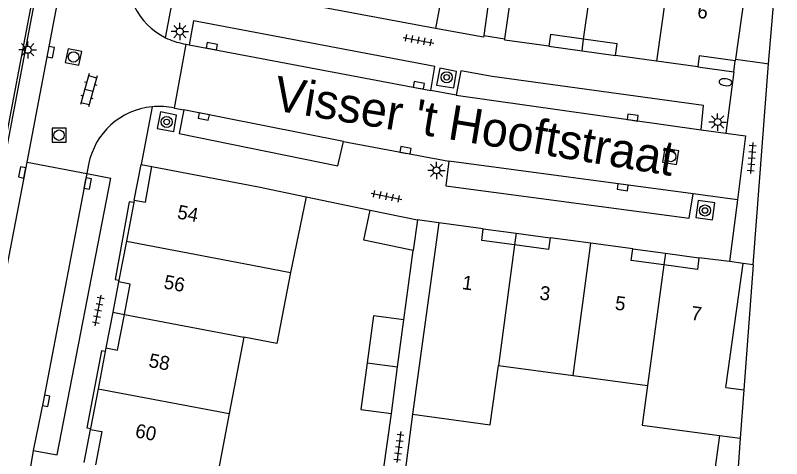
# Model space of a CAD drawing. Extents: x 132998 to 136004, y 396998 to 398512.
# Drawn here: x 133674.7 to 133729.8, y 397676.2 to 397708.1 of the extents above; entities that cross this region are included whole.
import ezdxf

# ---------------------------------------------------------------- set-up
doc = ezdxf.new("R2010")
doc.units = 0
for name, color, linetype in [('gg-afsc-erfafscheiding', 7, 'Continuous'), ('gg-afsc-hekwerk', 7, 'Continuous'), ('gg-afsc-muur', 7, 'Continuous'), ('gg-anno-huisnummerreeks BGT', 7, 'Continuous'), ('gg-anno-openbare ruimte label', 7, 'Continuous'), ('gg-bbg-bijgebouw', 7, 'Continuous'), ('gg-bbg-gedigitaliseerde bebouwing', 7, 'Continuous'), ('gg-bbg-gedigitaliseerde bijgebouw', 7, 'Continuous'), ('gg-bbg-hoofdgebouw', 7, 'Continuous'), ('gg-bbg-onder overbouw', 7, 'Continuous'), ('gg-bbg-pand overbouw', 7, 'Continuous'), ('gg-bbg-tussenscheiding', 7, 'Continuous'), ('gg-bbg-tussenscheiding niveau 01', 7, 'Continuous'), ('gg-knt-verharding', 7, 'Continuous'), ('gg-knt-verharding nz', 7, 'Continuous'), ('gt-grn-weggrens', 7, 'Continuous'), ('gt-symb-boom', 7, 'Continuous'), ('gt-symb-brandkraan', 7, 'Continuous'), ('gt-symb-klinker verharding', 7, 'Continuous'), ('gt-symb-kolk', 7, 'Continuous'), ('gt-symb-lichtmast', 7, 'Continuous'), ('gt-symb-rioolschacht', 7, 'Continuous'), ('gt-symb-tegel verharding', 7, 'Continuous')]:
    doc.layers.add(name, color=color, linetype=linetype)

# ---------------------------------------------------------------- blocks, each defined once
blk = doc.blocks.new('gt0-BOOM')
at = {"layer": 'gt-symb-boom'}
for radius in [0.4, 0.2]:
    blk.add_circle((0, 0), radius, dxfattribs=at)
blk = doc.blocks.new('gt0-KOLK')
at = {"layer": 'gt-symb-kolk'}
blk.add_lwpolyline([(0, 0), (0.375, 0), (0.375, 0.4), (-0.375, 0.4), (-0.375, 0), (0, 0)], dxfattribs=at)
blk = doc.blocks.new('gt0-TEG1')
at = {"layer": 'gt-symb-tegel verharding'}
for p, q in [((-1.125, 0), (1.125, 0)), ((-0.9, -0.25), (-0.9, 0.25)), ((-0.45, -0.25), (-0.45, 0.25)), ((0, -0.25), (0, 0.25)), ((0.45, -0.25), (0.45, 0.25)), ((0.9, -0.25), (0.9, 0.25))]:
    blk.add_line(p, q, dxfattribs=at)
blk = doc.blocks.new('gt0-RS')
at = {"layer": 'gt-symb-rioolschacht'}
blk.add_lwpolyline([(-0.5, -0.5), (0.5, -0.5), (0.5, 0.5), (-0.5, 0.5)], close=True, dxfattribs=at)
blk.add_circle((0, 0), 0.375, dxfattribs=at)
blk = doc.blocks.new('gt0-LMAST')
at = {"layer": 'gt-symb-lichtmast'}
for p, q in [((-0.005, 0.246), (-0.005, 0.621)), ((-0.182, 0.173), (-0.447, 0.438)), ((0.172, 0.173), (0.437, 0.438)), ((-0.255, -0.004), (-0.63, -0.004)), ((-0.182, -0.181), (-0.447, -0.446)), ((-0.005, -0.254), (-0.005, -0.629)), ((0.437, -0.446), (0.172, -0.181)), ((0.245, -0.004), (0.62, -0.004))]:
    blk.add_line(p, q, dxfattribs=at)
blk.add_circle((-0.005, -0.004), 0.25, dxfattribs=at)
blk = doc.blocks.new('gt0-BR')
at = {"layer": 'gt-symb-brandkraan'}
for centre, radius, start, end in [((-0.244, 0), 0.206, 107.5669, 252.4331), ((0.599, -2.664), 3, 106.892, 107.5669), ((0, -0.691), 0.938, 73.108, 106.892), ((-0.599, -2.664), 3, 72.4331, 73.108), ((0.244, 0), 0.206, 287.567, 72.4331), ((0.599, 2.664), 3, 252.4331, 253.108), ((0, 0.691), 0.938, 253.108, 286.8921), ((-0.599, 2.664), 3, 286.8921, 287.567)]:
    blk.add_arc(centre, radius, start, end, dxfattribs=at)
blk = doc.blocks.new('gt0-KL1')
at = {"layer": 'gt-symb-klinker verharding'}
for p, q in [((-1.15, 0.3), (1.15, 0.3)), ((-1, -0.3), (-1, 0.3)), ((-0.5, 0.3), (-0.5, 0.45)), ((0, -0.3), (0, 0.3)), ((0.5, 0.3), (0.5, 0.45)), ((1, -0.3), (1, 0.3)), ((-1.15, -0.3), (1.15, -0.3)), ((-0.5, -0.45), (-0.5, -0.3)), ((0.5, -0.45), (0.5, -0.3))]:
    blk.add_line(p, q, dxfattribs=at)

msp = doc.modelspace()

# ---------------------------------------------------------------- linework, layer by layer
at = {"layer": 'gg-afsc-erfafscheiding'}
for p, q in [((133708.371, 397706.615), (133709.898, 397706.384)), ((133726.455, 397704.915), (133728.541, 397704.625)), ((133728.541, 397704.625), (133728.832, 397704.584)), ((133702.64, 397686.164), (133703.305, 397691.155)), ((133727.713, 397690.128), (133727.01, 397690.226)), ((133701.181, 397675.357), (133701.74, 397679.429)), ((133725.296, 397677.866), (133724.159, 397669.528))]:
    msp.add_line(p, q, dxfattribs=at)
msp.add_lwpolyline([(133703.261, 397679.4), (133702.605, 397674.375), (133701.99, 397669.984), (133702.58, 397669.902), (133702.111, 397666.526), (133700.007, 397666.819)], dxfattribs=at)
at = {"layer": 'gg-afsc-hekwerk'}
msp.add_line((133705.16, 397693.142), (133703.618, 397693.36), dxfattribs=at)
at = {"layer": 'gg-afsc-muur'}
for p, q in [((133679.404, 397727.312), (133673.683, 397697.355)), ((133676.965, 397713.527), (133671.086, 397682.743)), ((133704.92, 397707.118), (133694.756, 397709.017)), ((133695.628, 397695.019), (133700.213, 397694.065))]:
    msp.add_line(p, q, dxfattribs=at)
at = {"layer": 'gg-bbg-bijgebouw'}
for p, q in [((133708.678, 397708.691), (133708.371, 397706.615)), ((133708.352, 397706.487), (133704.92, 397707.118)), ((133708.371, 397706.615), (133708.352, 397706.487)), ((133700.213, 397694.065), (133703.618, 397693.36)), ((133703.618, 397693.36), (133703.305, 397691.155)), ((133702.188, 397682.782), (133702.64, 397686.164)), ((133701.74, 397679.429), (133702.188, 397682.782))]:
    msp.add_line(p, q, dxfattribs=at)
msp.add_lwpolyline([(133703.305, 397691.155), (133699.768, 397691.91), (133700.213, 397694.065)], dxfattribs=at)
at = {"layer": 'gg-bbg-gedigitaliseerde bebouwing'}
for p, q in [((133728.832, 397704.584), (133729.77, 397715.74)), ((133727.526, 397712.494), (133726.455, 397704.915)), ((133695.628, 397695.019), (133694.498, 397689.586)), ((133705.16, 397693.142), (133703.261, 397679.4)), ((133725.766, 397681.3), (133727.01, 397690.226)), ((133727.713, 397690.128), (133727.049, 397681.129)), ((133691.151, 397684.929), (133690.093, 397679.43)), ((133709.425, 397682.881), (133714.789, 397682.164)), ((133714.789, 397682.164), (133720.13, 397681.449)), ((133725.766, 397681.3), (133727.049, 397681.129)), ((133690.093, 397679.43), (133689.07, 397674.111)), ((133725.296, 397677.866), (133726.793, 397677.666)), ((133726.793, 397677.666), (133726.172, 397669.252))]:
    msp.add_line(p, q, dxfattribs=at)
for points in [[(133694.498, 397689.586), (133693.515, 397684.474), (133691.151, 397684.929)], [(133703.261, 397679.4), (133708.833, 397678.625), (133709.425, 397682.881)], [(133720.13, 397681.449), (133719.741, 397678.61), (133725.296, 397677.866)]]:
    msp.add_lwpolyline(points, dxfattribs=at)
at = {"layer": 'gg-bbg-gedigitaliseerde bijgebouw'}
for p, q in [((133700.005, 397683.089), (133699.552, 397679.721)), ((133699.552, 397679.721), (133701.74, 397679.429))]:
    msp.add_line(p, q, dxfattribs=at)
for points in [[(133708.678, 397708.691), (133705.323, 397709.308), (133704.92, 397707.118)], [(133702.64, 397686.164), (133700.458, 397686.459), (133700.005, 397683.089)]]:
    msp.add_lwpolyline(points, dxfattribs=at)
at = {"layer": 'gg-bbg-hoofdgebouw'}
for p, q in [((133709.898, 397706.384), (133711.488, 397717.776)), ((133709.884, 397706.285), (133709.898, 397706.384)), ((133713.051, 397705.839), (133709.884, 397706.285)), ((133720.771, 397704.766), (133717.828, 397705.175)), ((133723.741, 397704.354), (133720.771, 397704.766)), ((133726.455, 397704.915), (133726.437, 397704.786)), ((133727.713, 397690.128), (133728.832, 397704.584)), ((133684.531, 397697.202), (133692.208, 397695.731)), ((133692.208, 397695.731), (133695.628, 397695.019)), ((133683.279, 397694.783), (133683.243, 397694.596)), ((133683.243, 397694.596), (133682.711, 397691.83)), ((133708.344, 397692.717), (133705.16, 397693.142)), ((133716.076, 397691.679), (133713.144, 397692.072)), ((133682.711, 397691.83), (133682.17, 397689.016)), ((133719.085, 397691.275), (133716.076, 397691.679)), ((133726.018, 397690.355), (133723.823, 397690.641)), ((133727.01, 397690.226), (133726.018, 397690.355)), ((133682.17, 397689.016), (133682.148, 397688.9)), ((133681.189, 397683.894), (133680.676, 397681.219)), ((133681.24, 397684.158), (133681.189, 397683.894)), ((133680.676, 397681.219), (133680.127, 397678.359)), ((133680.127, 397678.359), (133680.115, 397678.299))]:
    msp.add_line(p, q, dxfattribs=at)
at = {"layer": 'gg-bbg-onder overbouw'}
for points in [[(133715.549, 397706.349), (133713.17, 397706.68), (133713.051, 397705.839)], [(133717.828, 397705.175), (133717.945, 397706.016), (133715.549, 397706.349)], [(133726.437, 397704.786), (133723.851, 397705.146), (133723.741, 397704.354)], [(133683.279, 397694.783), (133684.075, 397694.635), (133684.531, 397697.202)], [(133710.587, 397691.568), (133708.233, 397691.884), (133708.344, 397692.717)], [(133713.144, 397692.072), (133713.032, 397691.239), (133710.587, 397691.568)], [(133721.317, 397690.118), (133718.972, 397690.432), (133719.085, 397691.275)], [(133723.823, 397690.641), (133723.714, 397689.797), (133721.317, 397690.118)], [(133682.566, 397686.559), (133682.983, 397688.739), (133682.148, 397688.9)], [(133681.24, 397684.158), (133682.075, 397683.997), (133682.566, 397686.559)], [(133680.115, 397678.299), (133680.95, 397678.138), (133680.492, 397675.755)]]:
    msp.add_lwpolyline(points, dxfattribs=at)
at = {"layer": 'gg-bbg-pand overbouw'}
for p, q in [((133713.051, 397705.839), (133715.431, 397705.508)), ((133715.431, 397705.508), (133717.828, 397705.175)), ((133726.327, 397703.995), (133726.437, 397704.786)), ((133723.741, 397704.354), (133726.327, 397703.995)), ((133683.279, 397694.783), (133683.772, 397697.347)), ((133683.772, 397697.347), (133684.531, 397697.202)), ((133708.344, 397692.717), (133710.698, 397692.401)), ((133710.698, 397692.401), (133713.144, 397692.072)), ((133719.085, 397691.275), (133721.432, 397690.961)), ((133721.432, 397690.961), (133723.823, 397690.641)), ((133682.148, 397688.9), (133681.73, 397686.718)), ((133681.73, 397686.718), (133681.24, 397684.158)), ((133680.115, 397678.299), (133679.656, 397675.914))]:
    msp.add_line(p, q, dxfattribs=at)
at = {"layer": 'gg-bbg-tussenscheiding'}
for p, q in [((133715.549, 397706.349), (133716.629, 397714.019)), ((133721.983, 397713.27), (133720.771, 397704.766)), ((133682.711, 397691.83), (133691.15, 397690.222)), ((133710.587, 397691.568), (133709.425, 397682.881)), ((133714.789, 397682.164), (133716.076, 397691.679)), ((133691.15, 397690.222), (133694.498, 397689.586)), ((133721.317, 397690.118), (133720.13, 397681.449)), ((133682.566, 397686.559), (133691.151, 397684.929)), ((133700.005, 397683.089), (133702.188, 397682.782)), ((133680.676, 397681.219), (133690.093, 397679.43)), ((133727.049, 397681.129), (133726.793, 397677.666))]:
    msp.add_line(p, q, dxfattribs=at)
at = {"layer": 'gg-bbg-tussenscheiding niveau 01'}
for p, q in [((133715.431, 397705.508), (133715.549, 397706.349)), ((133710.698, 397692.401), (133710.587, 397691.568)), ((133721.432, 397690.961), (133721.317, 397690.118)), ((133681.73, 397686.718), (133682.566, 397686.559))]:
    msp.add_line(p, q, dxfattribs=at)
at = {"layer": 'gg-knt-verharding'}
for p, q in [((133675.574, 397697.514), (133678.585, 397713.214)), ((133686.163, 397701.388), (133687.006, 397705.985)), ((133686.802, 397706.023), (133687.006, 397705.985)), ((133687.006, 397705.985), (133687.214, 397705.946)), ((133706.405, 397702.332), (133704.584, 397702.651)), ((133686.163, 397701.388), (133686.826, 397701.257)), ((133723.982, 397699.82), (133725.748, 397699.588)), ((133698.304, 397698.981), (133705.859, 397697.58)), ((133672.84, 397683.259), (133675.574, 397697.514)), ((133675.574, 397697.514), (133679.874, 397696.691)), ((133679.874, 397696.691), (133681.606, 397696.359)), ((133726.596, 397694.794), (133723.409, 397695.229)), ((133676.025, 397676.79), (133675.73, 397675.034))]:
    msp.add_line(p, q, dxfattribs=at)
for points in [[(133704.584, 397702.651), (133704.873, 397704.386), (133687.54, 397707.669), (133687.214, 397705.946)], [(133705.217, 397704.268), (133704.982, 397703.047), (133706.227, 397702.844), (133706.421, 397704.023), (133705.217, 397704.268)], [(133723.982, 397699.82), (133724.158, 397701.576), (133708.986, 397703.671), (133706.725, 397704.064), (133706.405, 397702.332)], [(133686.322, 397700.888), (133685.164, 397701.116), (133684.914, 397699.923), (133686.119, 397699.716), (133686.322, 397700.888)], [(133686.826, 397701.257), (133686.505, 397699.569), (133697.908, 397697.251), (133698.304, 397698.981)], [(133725.748, 397699.588), (133727.171, 397699.401), (133726.596, 397694.794)], [(133705.859, 397697.58), (133705.648, 397695.807), (133723.115, 397693.485), (133723.409, 397695.229)], [(133676.025, 397676.79), (133677.742, 397676.467), (133681.606, 397696.359)], [(133723.594, 397693.523), (133724.805, 397693.349), (133724.966, 397694.581), (133723.767, 397694.741), (133723.594, 397693.523)], [(133683.243, 397694.596), (133682.918, 397694.658), (133681.901, 397689.068), (133682.17, 397689.016)], [(133681.189, 397683.894), (133680.93, 397683.944), (133679.865, 397678.409), (133680.127, 397678.359)]]:
    msp.add_lwpolyline(points, dxfattribs=at)
for centre, radius, start, end in [((133687.705, 397710.856), 4.916, 168.9408, 243.5356), ((133687.707, 397710.858), 4.919, 243.5215, 259.3952), ((133685.039, 397696.383), 5.13, 95.3103, 169.1671), ((133685.037, 397696.365), 5.148, 77.361, 95.2678)]:
    msp.add_arc(centre, radius, start, end, dxfattribs=at)
at = {"layer": 'gg-knt-verharding nz'}
for p, q in [((133687.214, 397705.946), (133704.584, 397702.651)), ((133706.405, 397702.332), (133723.982, 397699.82)), ((133698.304, 397698.981), (133686.826, 397701.257)), ((133723.409, 397695.229), (133705.859, 397697.58)), ((133680, 397697.347), (133679.874, 397696.691))]:
    msp.add_line(p, q, dxfattribs=at)
msp.add_lwpolyline([(133679.874, 397696.691), (133676.749, 397680.388), (133676.025, 397676.79)], dxfattribs=at)
at = {"layer": 'gt-grn-weggrens'}
for p, q in [((133685.514, 397706.455), (133686.317, 397710.653)), ((133726.327, 397703.995), (133725.748, 397699.588)), ((133684.564, 397701.491), (133683.772, 397697.347)), ((133726.596, 397694.794), (133726.018, 397690.355))]:
    msp.add_line(p, q, dxfattribs=at)

# ---------------------------------------------------------------- block references
at = {"layer": 'gt-symb-boom'}
for p in [(133705.712, 397703.611), (133685.608, 397700.397), (133724.266, 397694.034)]:
    msp.add_blockref('gt0-BOOM', p, dxfattribs=at)
at = {"layer": 'gt-symb-brandkraan', "rotation": 173.16632765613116}
msp.add_blockref('gt0-BR', (133725.734, 397703.251), dxfattribs=at)
at = {"layer": 'gt-symb-klinker verharding', "rotation": -105.71725243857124}
msp.add_blockref('gt0-KL1', (133680.009, 397702.684), dxfattribs=at)
at = {"layer": 'gt-symb-kolk'}
for p, rotation in [((133677.076, 397705.448), -100.71464389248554), ((133688.803, 397705.649), -10.602058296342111), ((133703.668, 397702.836), -10.714643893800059), ((133688.301, 397700.984), 168.70129979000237), ((133719.045, 397700.518), -8.162509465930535), ((133702.728, 397698.162), -10.489389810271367), ((133675.427, 397696.735), 79.21838326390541), ((133679.734, 397696.013), -101.29870020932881), ((133718.38, 397695.902), 172.3561302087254), ((133676.749, 397680.388), -100.83791044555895)]:
    msp.add_blockref('gt0-KOLK', p, dxfattribs=dict(at, rotation=rotation))
at = {"layer": 'gt-symb-lichtmast'}
for p in [(133686.554, 397706.901), (133675.627, 397705.587), (133725.174, 397700.395), (133704.987, 397696.92)]:
    msp.add_blockref('gt0-LMAST', p, dxfattribs=at)
at = {"layer": 'gt-symb-rioolschacht'}
for p, rotation in [((133678.916, 397705.068), -101.5346206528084), ((133721.799, 397697.913), 170.38697413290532)]:
    msp.add_blockref('gt0-RS', p, dxfattribs=dict(at, rotation=rotation))
msp.add_blockref('gt0-RS', (133677.879, 397699.448), dxfattribs=at)
at = {"layer": 'gt-symb-tegel verharding'}
for p, rotation in [((133703.683, 397706.276), -10.422654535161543), ((133727.622, 397697.804), -94.4162834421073), ((133701.391, 397695.051), -11.714525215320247), ((133680.689, 397686.841), 78.92612884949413), ((133702.277, 397677.026), -97.64386978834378)]:
    msp.add_blockref('gt0-TEG1', p, dxfattribs=dict(at, rotation=rotation))

# ---------------------------------------------------------------- texts
at = {"layer": 'gg-anno-huisnummerreeks BGT'}
for s, rotation, p in [('6', 352.1, (133723.669, 397707.897)), ('54', 349.1, (133686.309, 397693.471)), ('56', 349.1, (133685.342, 397688.442)), ('1', 352.4, (133706.782, 397688.385)), ('3', 352.4, (133712.343, 397687.638)), ('5', 352.4, (133717.756, 397686.912)), ('7', 352.6, (133723.221, 397686.181)), ('58', 349.2, (133684.261, 397682.796)), ('60', 349.1, (133683.29, 397677.739))]:
    msp.add_text(s, height=1, rotation=rotation, dxfattribs=at).set_placement(p)
at = {"layer": 'gg-anno-openbare ruimte label'}
msp.add_text("Visser 't Hooftstraat", height=2.5, rotation=350.6, dxfattribs=at).set_placement((133693.175, 397701.258))

doc.saveas('drawing.dxf')
